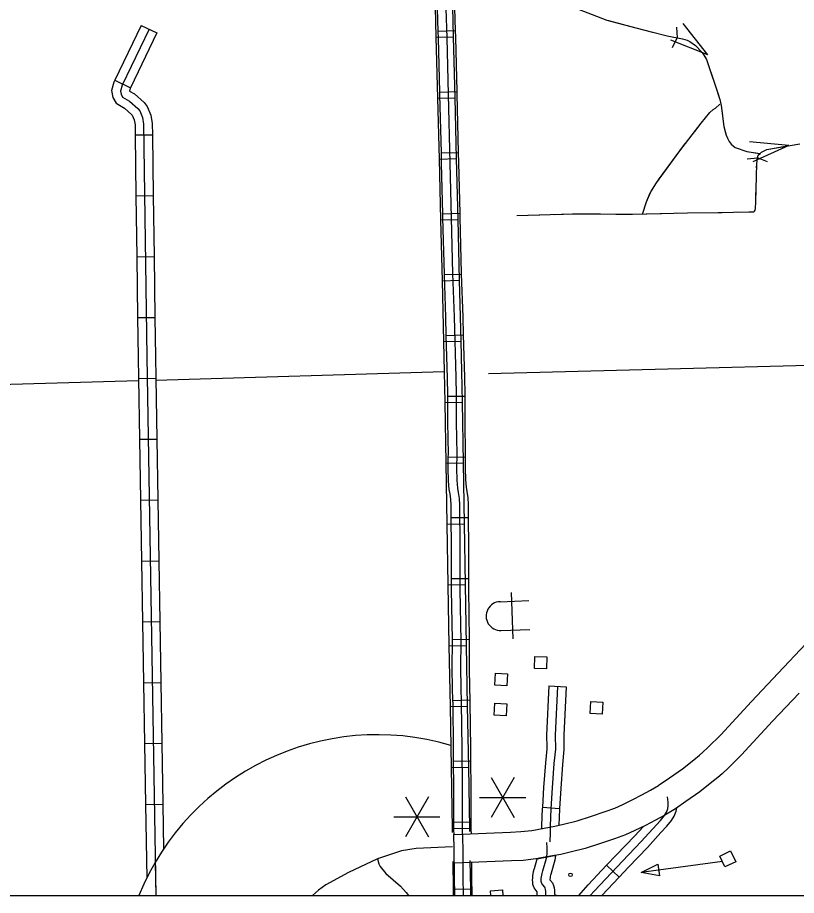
# Model space of a CAD drawing. Extents: x 1084508 to 1142749, y 1057638 to 1093403.
# Drawn here: x 1110384 to 1112505, y 1057640 to 1060030 of the extents above; entities that cross this region are included whole.
import ezdxf

# ---------------------------------------------------------------- set-up
doc = ezdxf.new("R2010")
doc.units = 0
for name, color, linetype in [('DSN_DRFT_Named-Boundary', 7, 'Continuous'), ('Level 15', 7, 'Continuous'), ('Level 31', 7, 'Continuous'), ('Level 32', 7, 'Continuous'), ('Level 43', 7, 'Continuous'), ('Level 45', 7, 'Continuous'), ('Level 48', 7, 'Continuous'), ('Level 5', 7, 'Continuous'), ('Level 56', 7, 'Continuous'), ('Level 57', 7, 'Continuous'), ('Level 63', 7, 'Continuous')]:
    doc.layers.add(name, color=color, linetype=linetype)

msp = doc.modelspace()

# ---------------------------------------------------------------- linework, layer by layer
at = {"layer": 'DSN_DRFT_Named-Boundary'}
msp.add_lwpolyline([(1084507.9, 1057640), (1142749.2, 1057640), (1142749.2, 1093403.4), (1084507.9, 1093403.4)], close=True, dxfattribs=at)
at = {"layer": 'Level 15'}
for points in [[(1112131.1, 1057940.9), (1112159.1, 1057960.1), (1112194.8, 1057985), (1112225.1, 1058009.5), (1112240.6, 1058022), (1112250, 1058029.9), (1112263.9, 1058043.3), (1112299.1, 1058077.8), (1112382.4, 1058167.7), (1112454.9, 1058244.9), (1112529.9, 1058324.7)], [(1112512.1, 1058191.2), (1112439.8, 1058114.2), (1112355.4, 1058023), (1112318.6, 1057987), (1112302.6, 1057971.5), (1112290.3, 1057961.3), (1112274.3, 1057948.4), (1112242, 1057922.3), (1112203.7, 1057895.6), (1112175.4, 1057876.2)], [(1111818.2, 1057823.2), (1111846.8, 1057828.5), (1111870.3, 1057833.9), (1111907.9, 1057843.6), (1111946.6, 1057855.8), (1111983.5, 1057868.3), (1112009.8, 1057878), (1112031.6, 1057887.7), (1112058.9, 1057901.1), (1112083.9, 1057913.8), (1112107.6, 1057927.1), (1112128.9, 1057939.5), (1112131.1, 1057940.9)], [(1112175.4, 1057876.2), (1112170.5, 1057872.9), (1112146.5, 1057858.9), (1112120.9, 1057844.6), (1112094.1, 1057830.9), (1112064.8, 1057816.5), (1112039.4, 1057805.3), (1112009.7, 1057794.3), (1111971, 1057781.2), (1111929.6, 1057768.1), (1111888.9, 1057757.6), (1111862.9, 1057751.7), (1111840.8, 1057747.5)], [(1111571.5, 1057806.2), (1111725.9, 1057812.6), (1111754.4, 1057813.8), (1111784.1, 1057817.2), (1111818.2, 1057823.2)], [(1111572.9, 1057727.7), (1111572.7, 1057767), (1111571.5, 1057806.2)], [(1111568, 1057772.1), (1111469.1, 1057767.4), (1111429.3, 1057761.8), (1111363.8, 1057740), (1111285.2, 1057702.7), (1111223.4, 1057668.5), (1111203.4, 1057654.3), (1111187.1, 1057640)], [(1111840.8, 1057747.5), (1111795.4, 1057739.5), (1111760.6, 1057735.5), (1111729.2, 1057734.2), (1111572.9, 1057727.7)]]:
    msp.add_lwpolyline(points, dxfattribs=at)
at = {"layer": 'Level 31'}
msp.add_line((1111836.4, 1057700.1), (1111836.4, 1057700.1), dxfattribs=at)
for points in [[(1111822.6, 1057640), (1111822.5, 1057651.9), (1111821.8, 1057655.8), (1111820.6, 1057660), (1111819.8, 1057662.3), (1111814.1, 1057668.6), (1111811.2, 1057672.4), (1111810.2, 1057675.2), (1111810, 1057678.1), (1111809.8, 1057682), (1111810, 1057686.5), (1111810.6, 1057691.1), (1111811.1, 1057695.4), (1111812, 1057700.1), (1111813.9, 1057707.1), (1111824, 1057741.6), (1111825.8, 1057753.2), (1111826.3, 1057759.6), (1111826.3, 1057765), (1111826.2, 1057769.9), (1111825, 1057784.5)], [(1111799, 1057740.1), (1111840.8, 1057747.5), (1111849, 1057749)], [(1111849, 1057749), (1111847, 1057736.5), (1111836.5, 1057700.8), (1111836.4, 1057700.1)], [(1111790.8, 1057712), (1111791.2, 1057713.4), (1111799, 1057740.1)], [(1111799.1, 1057640), (1111799, 1057649.7), (1111798.9, 1057650.3), (1111795.9, 1057653.6), (1111790.4, 1057661.1), (1111786.9, 1057670.1), (1111786.5, 1057676.8), (1111786.3, 1057681.9), (1111786.5, 1057688.4), (1111787.2, 1057694.1), (1111787.9, 1057699.1), (1111789.1, 1057705.4), (1111790.8, 1057712)], [(1111836.4, 1057700.1), (1111835, 1057694.9), (1111834.4, 1057691.6), (1111833.9, 1057688.2), (1111833.5, 1057684.7), (1111833.4, 1057682.3), (1111840.4, 1057674.7), (1111843.1, 1057667.1), (1111844.8, 1057661), (1111846, 1057654.1), (1111846.2, 1057642.3), (1111850.5, 1057640.9), (1111852.9, 1057640)]]:
    msp.add_lwpolyline(points, dxfattribs=at)
at = {"layer": 'Level 32'}
for p, q in [((1110720.6, 1060009.2), (1110763, 1059988.8)), ((1111528.6, 1059993.1), (1111575.6, 1059994.8)), ((1111523.2, 1059976.6), (1111570.2, 1059977.8)), ((1110648.7, 1059859.9), (1110691.2, 1059839.5)), ((1111532.9, 1059827.7), (1111580, 1059828.9)), ((1111527.3, 1059810.9), (1111574.4, 1059812.1)), ((1110704, 1059710.7), (1110751, 1059711.3)), ((1111536.9, 1059662), (1111584, 1059663.2)), ((1111531.4, 1059645.2), (1111578.5, 1059646.4)), ((1110706.1, 1059545), (1110753.2, 1059545.6)), ((1111540.7, 1059496.4), (1111587.8, 1059497.4)), ((1111535.5, 1059479.6), (1111582.6, 1059480.7)), ((1110708.3, 1059379.2), (1110755.4, 1059379.9)), ((1111545.1, 1059330.5), (1111592.1, 1059332)), ((1111539.6, 1059313.9), (1111586.7, 1059315)), ((1110710.4, 1059213.5), (1110757.5, 1059214.1)), ((1111550.2, 1059164.9), (1111597.3, 1059166.3)), ((1111543.7, 1059148.2), (1111590.8, 1059149.4)), ((1110735.4, 1059106.2), (1110759.9, 1057640)), ((1110712.8, 1059047.7), (1110759.9, 1059048.5)), ((1111554.3, 1058999.9), (1111601.4, 1058999.9)), ((1111547.2, 1058982.7), (1111594.3, 1058983.5)), ((1110715.6, 1058882), (1110762.7, 1058882.8)), ((1111550.1, 1058817), (1111597.1, 1058817.8)), ((1111555.8, 1058834.7), (1111602.8, 1058833.7)), ((1110718.4, 1058716.3), (1110765.4, 1058717.1)), ((1111552.9, 1058651.3), (1111600, 1058652.1)), ((1111563.8, 1058668.8), (1111610.9, 1058669.1)), ((1110721.1, 1058550.6), (1110768.2, 1058551.4)), ((1111555.8, 1058485.6), (1111602.8, 1058486.4)), ((1111564.7, 1058503.1), (1111611.8, 1058503.3)), ((1110723.9, 1058384.9), (1110771, 1058385.7)), ((1111558.6, 1058319.9), (1111605.7, 1058320.7)), ((1111566.8, 1058337.1), (1111613.8, 1058337.8)), ((1110726.7, 1058219.2), (1110773.8, 1058220)), ((1111568.3, 1058170.9), (1111615.4, 1058172.7)), ((1111561.5, 1058154.2), (1111608.5, 1058155)), ((1110729.4, 1058053.5), (1110776.5, 1058054.3)), ((1111570.4, 1058005.9), (1111617.5, 1058006.2)), ((1111564.3, 1057988.5), (1111611.4, 1057989.3)), ((1110732.2, 1057887.8), (1110779.3, 1057888.6)), ((1111571, 1057840), (1111618.1, 1057840.7)), ((1111567.2, 1057822.7), (1111614.2, 1057823.6)), ((1110758.4, 1057729.9), (1110759.9, 1057640)), ((1112022.1, 1057689.8), (1111987.9, 1057722.1)), ((1111975.1, 1057640), (1112022.1, 1057689.8)), ((1111570, 1057657), (1111617.1, 1057657.8)), ((1111570, 1057657), (1111570.3, 1057640)), ((1111617.1, 1057657.8), (1111617.4, 1057640))]:
    msp.add_line(p, q, dxfattribs=at)
for points in [[(1111522.8, 1060158.7), (1111523.8, 1060130.9), (1111526.3, 1060054.5), (1111528.6, 1059993.1)], [(1111569.8, 1060160.4), (1111570.8, 1060132.5), (1111573.4, 1060056.1), (1111575.6, 1059994.8)], [(1111519.1, 1060142.3), (1111523.2, 1059976.6)], [(1111566.1, 1060143.4), (1111570.2, 1059977.8)], [(1111549.9, 1060055.3), (1111552.8, 1059975.1), (1111556.6, 1059821), (1111561.1, 1059633.8), (1111564.5, 1059485.4), (1111568.5, 1059333.5), (1111572.3, 1059215.1), (1111577, 1059050.3), (1111577.9, 1059003.7), (1111577.9, 1058928.6), (1111579.5, 1058841.6), (1111578.7, 1058803.8), (1111580, 1058770.6), (1111582, 1058748.8), (1111584, 1058736.8), (1111586.1, 1058720.8), (1111587.1, 1058703.6), (1111587.8, 1058590.1), (1111588.4, 1058472.4), (1111590.4, 1058332.4), (1111589.8, 1058259.5), (1111590.6, 1058206), (1111592.1, 1058164.8), (1111593.7, 1058039.7), (1111594.3, 1057934.2), (1111594.3, 1057856.4), (1111594.9, 1057818.8), (1111595.3, 1057793.4), (1111596.2, 1057768)], [(1110720.6, 1060009.2), (1110648.7, 1059859.9)], [(1110741.8, 1059999), (1110668.4, 1059846.4), (1110663.6, 1059830.4), (1110665.6, 1059821.4), (1110669.6, 1059814), (1110688.6, 1059803.1), (1110711.3, 1059782.9), (1110716.3, 1059776.1), (1110724.2, 1059758.2), (1110727.1, 1059740), (1110735.4, 1059106.2)], [(1110763, 1059988.8), (1110691.2, 1059839.5)], [(1111528.6, 1059993.1), (1111529.3, 1059974.4), (1111532.9, 1059827.7)], [(1111575.6, 1059994.8), (1111576.3, 1059975.8), (1111580, 1059828.9)], [(1111523.2, 1059976.6), (1111527.3, 1059810.9)], [(1111570.2, 1059977.8), (1111574.4, 1059812.1)], [(1110648.7, 1059859.9), (1110646.3, 1059854.9), (1110639.4, 1059831.4), (1110643.3, 1059813.1), (1110652.2, 1059796.9), (1110674.7, 1059783.9), (1110693.9, 1059766.9), (1110695.8, 1059764.2), (1110701.4, 1059751.5), (1110703.6, 1059738), (1110704, 1059710.7)], [(1110691.2, 1059839.5), (1110690.4, 1059837.9), (1110688.2, 1059830.4), (1110702.4, 1059822.3), (1110728.8, 1059798.8), (1110736.8, 1059788), (1110747, 1059764.9), (1110750.6, 1059742.1), (1110751, 1059711.3)], [(1111532.9, 1059827.7), (1111533.1, 1059820.4), (1111536.9, 1059662)], [(1111580, 1059828.9), (1111580.2, 1059821.6), (1111584, 1059663.2)], [(1111527.3, 1059810.9), (1111531.4, 1059645.2)], [(1111574.4, 1059812.1), (1111578.5, 1059646.4)], [(1110704, 1059710.7), (1110706.1, 1059545)], [(1110751, 1059711.3), (1110753.2, 1059545.6)], [(1111536.9, 1059662), (1111537.6, 1059633.3), (1111540.7, 1059496.4)], [(1111584, 1059663.2), (1111584.7, 1059634.4), (1111587.8, 1059497.4)], [(1111531.4, 1059645.2), (1111535.5, 1059479.6)], [(1111578.5, 1059646.4), (1111582.6, 1059480.7)], [(1110706.1, 1059545), (1110708.3, 1059379.2)], [(1110753.2, 1059545.6), (1110755.4, 1059379.9)], [(1111540.7, 1059496.4), (1111541, 1059484.8), (1111545, 1059332.8), (1111545.1, 1059330.5)], [(1111587.8, 1059497.4), (1111588, 1059486), (1111592, 1059334.2), (1111592.1, 1059332)], [(1111535.5, 1059479.6), (1111539.6, 1059313.9)], [(1111582.6, 1059480.7), (1111586.7, 1059315)], [(1110708.3, 1059379.2), (1110710.4, 1059213.5)], [(1110755.4, 1059379.9), (1110757.5, 1059214.1)], [(1111545.1, 1059330.5), (1111548.8, 1059214.4), (1111550.2, 1059164.9)], [(1111592.1, 1059332), (1111595.9, 1059215.8), (1111597.3, 1059166.3)], [(1111539.6, 1059313.9), (1111543.7, 1059148.2)], [(1111586.7, 1059315), (1111590.8, 1059149.4)], [(1110710.4, 1059213.5), (1110711.8, 1059105.8), (1110712.8, 1059047.7)], [(1110757.5, 1059214.1), (1110758.9, 1059106.5), (1110759.9, 1059048.5)], [(1111550.2, 1059164.9), (1111553.5, 1059049.8), (1111554.3, 1059003.4), (1111554.3, 1058999.9)], [(1111597.3, 1059166.3), (1111600.6, 1059050.9), (1111601.4, 1059003.9), (1111601.4, 1058999.9)], [(1111543.7, 1059148.2), (1111545.8, 1059065.5), (1111547.2, 1058982.7)], [(1111590.8, 1059149.4), (1111592.9, 1059066.5), (1111594.3, 1058983.5)], [(1110712.8, 1059047.7), (1110715.6, 1058882)], [(1110759.9, 1059048.5), (1110762.7, 1058882.8)], [(1111554.3, 1058999.9), (1111554.4, 1058928.4), (1111555.9, 1058841.6), (1111555.8, 1058834.7)], [(1111601.4, 1058999.9), (1111601.5, 1058928.8), (1111603, 1058841.5), (1111602.8, 1058833.7)], [(1111547.2, 1058982.7), (1111550.1, 1058817)], [(1111594.3, 1058983.5), (1111597.1, 1058817.8)], [(1110715.6, 1058882), (1110718.4, 1058716.3)], [(1110762.7, 1058882.8), (1110765.4, 1058717.1)], [(1111550.1, 1058817), (1111552.9, 1058651.3)], [(1111555.8, 1058834.7), (1111555.1, 1058803.6), (1111556.5, 1058769), (1111558.6, 1058745.8), (1111560.7, 1058733.4), (1111562.6, 1058718.5), (1111563.6, 1058702.8), (1111563.8, 1058668.8)], [(1111597.1, 1058817.8), (1111600, 1058652.1)], [(1111602.8, 1058833.7), (1111602.2, 1058804.1), (1111603.5, 1058772.1), (1111605.3, 1058751.8), (1111607.3, 1058740.3), (1111609.5, 1058723.1), (1111610.7, 1058704.4), (1111610.9, 1058669.1)], [(1110718.4, 1058716.3), (1110721.1, 1058550.6)], [(1110765.4, 1058717.1), (1110768.2, 1058551.4)], [(1111552.9, 1058651.3), (1111555.8, 1058485.6)], [(1111563.8, 1058668.8), (1111564.3, 1058590), (1111564.7, 1058503.1)], [(1111600, 1058652.1), (1111602.8, 1058486.4)], [(1111610.9, 1058669.1), (1111611.4, 1058590.2), (1111611.8, 1058503.3)], [(1110721.1, 1058550.6), (1110723.9, 1058384.9)], [(1110768.2, 1058551.4), (1110771, 1058385.7)], [(1111555.8, 1058485.6), (1111558.6, 1058319.9)], [(1111564.7, 1058503.1), (1111564.8, 1058472.2), (1111566.8, 1058337.1)], [(1111602.8, 1058486.4), (1111605.7, 1058320.7)], [(1111611.8, 1058503.3), (1111611.9, 1058472.6), (1111613.8, 1058337.8)], [(1110723.9, 1058384.9), (1110726.7, 1058219.2)], [(1110771, 1058385.7), (1110773.8, 1058220)], [(1111558.6, 1058319.9), (1111561.5, 1058154.2)], [(1111566.8, 1058337.1), (1111566.8, 1058332.3), (1111566.3, 1058259.4), (1111567.1, 1058205.4), (1111568.3, 1058170.9)], [(1111605.7, 1058320.7), (1111608.5, 1058155)], [(1111613.8, 1058337.8), (1111613.9, 1058332.5), (1111613.4, 1058259.6), (1111614.2, 1058206.6), (1111615.4, 1058172.7)], [(1110726.7, 1058219.2), (1110729.4, 1058053.5)], [(1110773.8, 1058220), (1110776.5, 1058054.3)], [(1111615.4, 1058172.7), (1111615.7, 1058165.4), (1111617.3, 1058039.9), (1111617.5, 1058006.2)], [(1111561.5, 1058154.2), (1111564.3, 1057988.5)], [(1111568.3, 1058170.9), (1111568.6, 1058164.3), (1111570.2, 1058039.5), (1111570.4, 1058005.9)], [(1111608.5, 1058155), (1111611.4, 1057989.3)], [(1110729.4, 1058053.5), (1110732.2, 1057887.8)], [(1110776.5, 1058054.3), (1110779.3, 1057888.6)], [(1111570.4, 1058005.9), (1111570.8, 1057934.1), (1111570.7, 1057856.2), (1111571, 1057840)], [(1111617.5, 1058006.2), (1111617.8, 1057934.3), (1111617.8, 1057856.6), (1111618.1, 1057840.7)], [(1111564.3, 1057988.5), (1111567.2, 1057822.7)], [(1111611.4, 1057989.3), (1111614.2, 1057823.6)], [(1111943.4, 1057640), (1111954.8, 1057652.8), (1112030.8, 1057733.2), (1112081.9, 1057786.5), (1112134.3, 1057844.4), (1112145.3, 1057857.6), (1112151.1, 1057867.1), (1112154.7, 1057875.7), (1112155.9, 1057884.3), (1112155.6, 1057894.3), (1112153.3, 1057908.6)], [(1110732.2, 1057887.8), (1110735.6, 1057687.5)], [(1110779.3, 1057888.6), (1110781.3, 1057766.6)], [(1112135.8, 1057811), (1112152.1, 1057829), (1112164.5, 1057843.9), (1112172.1, 1057856.3), (1112177.6, 1057869.5), (1112178.9, 1057878.6)], [(1111571, 1057840), (1111571.3, 1057818.5), (1111571.5, 1057806.2)], [(1111618.1, 1057840.7), (1111618.4, 1057819.2), (1111618.6, 1057808.2)], [(1111567.2, 1057822.7), (1111567.4, 1057811.1)], [(1111614.2, 1057823.6), (1111614.4, 1057813.8)], [(1111987.9, 1057722.1), (1112013.7, 1057749.5), (1112064.7, 1057802.5), (1112087.1, 1057827.3)], [(1112022.1, 1057689.8), (1112047.8, 1057717), (1112099.1, 1057770.4), (1112135.8, 1057811)], [(1111596.2, 1057768), (1111596.6, 1057690.3), (1111597.4, 1057640)], [(1111363.5, 1057739.6), (1111367.6, 1057725.7), (1111371, 1057718.6), (1111386.9, 1057700.1), (1111426.1, 1057665.7), (1111442, 1057648.2), (1111447.9, 1057640)], [(1111568.7, 1057732.8), (1111570, 1057657)], [(1111572.9, 1057727.7), (1111573.1, 1057690), (1111573.9, 1057640)], [(1111615.7, 1057735.3), (1111617.1, 1057657.8)], [(1111620, 1057729.7), (1111620.1, 1057690.5), (1111621, 1057640)], [(1111911.9, 1057640), (1111937.4, 1057668.7), (1111987.9, 1057722.1)]]:
    msp.add_lwpolyline(points, dxfattribs=at)
at = {"layer": 'Level 43'}
for p, q in [((1112263.2, 1059929.3), (1112196.4, 1060013.8)), ((1112178.2, 1060003.9), (1112180.1, 1059975.3)), ((1112263.2, 1059929.3), (1112163.1, 1059969)), ((1112167.3, 1059949.2), (1112180, 1059974.9)), ((1112484.4, 1059681.6), (1112377.2, 1059692.2)), ((1112484.4, 1059681.6), (1112386.3, 1059637.2)), ((1112370.3, 1059645.3), (1112398.7, 1059648.9)), ((1112425.5, 1059637.8), (1112399.1, 1059648.9))]:
    msp.add_line(p, q, dxfattribs=at)
for points in [[(1111896.3, 1060059), (1111988.8, 1060023.5), (1112067.6, 1060002), (1112153.1, 1059980.5), (1112194.7, 1059972.2), (1112207, 1059969.1), (1112214.5, 1059965.6), (1112229.8, 1059954.2), (1112247.8, 1059934.9), (1112260.1, 1059916.5), (1112283.7, 1059846.3), (1112296, 1059807.7), (1112299.9, 1059790.6), (1112306.9, 1059734.1), (1112313.5, 1059710), (1112317, 1059701.6), (1112321.4, 1059693.3), (1112326.7, 1059685.4), (1112337.6, 1059676.6), (1112370.1, 1059665.7), (1112406, 1059660.4)], [(1111992.6, 1060022.4), (1112067.6, 1060002), (1112112.7, 1059990.6)], [(1112152.9, 1059980.5), (1112153.1, 1059980.5), (1112194.7, 1059972.2), (1112207, 1059969.1), (1112214.5, 1059965.6), (1112229.8, 1059954.2), (1112247.8, 1059934.9), (1112256.3, 1059922.2)], [(1112271.1, 1059883.7), (1112283.7, 1059846.3), (1112290.6, 1059824.7)], [(1112290.6, 1059824.7), (1112296, 1059807.7), (1112299.9, 1059790.6), (1112303.2, 1059764)], [(1112085.2, 1059495.1), (1112096.1, 1059528.4), (1112108, 1059556), (1112123.3, 1059580.2), (1112186.9, 1059667.4), (1112245.6, 1059742.4), (1112269.3, 1059771.8), (1112278, 1059779.7), (1112284.2, 1059783.6), (1112296.4, 1059794.6)], [(1112228.6, 1059720.7), (1112245.6, 1059742.4), (1112269.3, 1059771.8), (1112278, 1059779.7), (1112284.2, 1059783.6), (1112296.4, 1059794.6)], [(1112309.9, 1059723.2), (1112313.5, 1059710), (1112317, 1059701.6), (1112321.4, 1059693.3), (1112326.7, 1059685.4), (1112337.6, 1059676.6), (1112370.1, 1059665.7), (1112404, 1059660.7)], [(1111743.5, 1059491.1), (1111894.5, 1059495.8), (1112058.2, 1059495.3), (1112208.3, 1059498.6), (1112291.8, 1059499.5), (1112374.8, 1059501.4), (1112383.6, 1059501.4), (1112388.3, 1059501.8), (1112390.2, 1059502.8), (1112392.5, 1059506), (1112393, 1059510.7), (1112393.9, 1059528.9), (1112396.7, 1059632.4), (1112399, 1059649.7), (1112400.9, 1059655.3), (1112406, 1059660.4), (1112409.7, 1059664.2), (1112423.7, 1059671.6), (1112514.2, 1059686.6)], [(1112129.1, 1059588.1), (1112186.9, 1059667.4), (1112203, 1059688.1)], [(1112396.4, 1059621.4), (1112396.7, 1059632.4), (1112399, 1059649.7), (1112400.9, 1059655.3), (1112406, 1059660.4), (1112409.7, 1059664.2), (1112423.7, 1059671.6), (1112484.4, 1059681.6)], [(1112344.1, 1059500.7), (1112374.8, 1059501.4), (1112383.6, 1059501.4), (1112388.3, 1059501.8), (1112390.2, 1059502.8), (1112392.5, 1059506), (1112393, 1059510.7), (1112393.9, 1059528.9), (1112395.3, 1059580)], [(1112085.2, 1059495.1), (1112096.1, 1059528.4), (1112106.8, 1059553.3)], [(1111743.5, 1059491.1), (1111805.6, 1059493)], [(1111847, 1059494.3), (1111894.5, 1059495.8), (1111971.3, 1059495.6)], [(1112012.7, 1059495.4), (1112058.2, 1059495.3), (1112137, 1059497)], [(1112178.4, 1059497.9), (1112208.3, 1059498.6), (1112291.8, 1059499.5), (1112302.7, 1059499.8)]]:
    msp.add_lwpolyline(points, dxfattribs=at)
at = {"layer": 'Level 45'}
for p, q in [((1111830.5, 1058210.5), (1111877.6, 1058208.3)), ((1111812.8, 1057880), (1111859.7, 1057877))]:
    msp.add_line(p, q, dxfattribs=at)
for points in [[(1111830.5, 1058210.5), (1111824.3, 1058076.8), (1111824.6, 1058043.6)], [(1111854.1, 1058209.4), (1111847.8, 1058076.4), (1111848.2, 1058038.2), (1111844.5, 1057998.9), (1111839.7, 1057932.8), (1111836.1, 1057875.9), (1111834.2, 1057830), (1111833.9, 1057810.5), (1111833.4, 1057786)], [(1111877.6, 1058208.3), (1111871.4, 1058076), (1111871.7, 1058044)], [(1111824.6, 1058043.6), (1111824.6, 1058039.2), (1111821.1, 1058000.9), (1111816.3, 1057934.4), (1111812.8, 1057880)], [(1111871.7, 1058044), (1111871.7, 1058037.2), (1111868, 1057997), (1111863.2, 1057931.2), (1111859.7, 1057877)], [(1111812.8, 1057880), (1111812.6, 1057877.1), (1111810.7, 1057830.7), (1111810.5, 1057821.7)], [(1111859.7, 1057877), (1111859.6, 1057874.6), (1111857.8, 1057831)]]:
    msp.add_lwpolyline(points, dxfattribs=at)
at = {"layer": 'Level 48'}
for p, q in [((1111736.1, 1057960.8), (1111673.3, 1057852)), ((1111673.3, 1057960.8), (1111736.1, 1057852)), ((1111502.5, 1057908.3), (1111439.8, 1057799.6)), ((1111439.8, 1057908.3), (1111502.5, 1057799.6)), ((1111641.9, 1057906.4), (1111767.5, 1057906.4)), ((1111408.4, 1057854), (1111533.9, 1057854))]:
    msp.add_line(p, q, dxfattribs=at)
at = {"layer": 'Level 5'}
for points in [[(1111666.1, 1059061.2), (1113061.8, 1059097.3)], [(1111545.8, 1059065.4), (1110760, 1059042.6)], [(1110712.9, 1059041.3), (1109889.4, 1059017.5), (1109920.1, 1057640)]]:
    msp.add_lwpolyline(points, dxfattribs=at)
at = {"layer": 'Level 56'}
for p, q in [((1112081.9, 1057702.6), (1112127.3, 1057724.9)), ((1112127.3, 1057724.9), (1112131.6, 1057693.2)), ((1112131.6, 1057693.2), (1112081.9, 1057702.6))]:
    msp.add_line(p, q, dxfattribs=at)
for points in [[(1111791.6, 1058258.3), (1111792.6, 1058290.9), (1111825.3, 1058290), (1111824.4, 1058257.3)], [(1111683.3, 1058212.3), (1111685.2, 1058244.9), (1111717.9, 1058243), (1111716, 1058210.4)], [(1111681.6, 1058131), (1111683.8, 1058163.6), (1111716.5, 1058161.4), (1111714.3, 1058128.8)], [(1111942.9, 1058135.3), (1111944.5, 1058167.9), (1111977.2, 1058166.3), (1111975.6, 1058133.7)], [(1112310.2, 1057717.9), (1112296.1, 1057747.3), (1112325.6, 1057761.5), (1112339.8, 1057732)]]:
    msp.add_lwpolyline(points, close=True, dxfattribs=at)
for points in [[(1112303.1, 1057732.6), (1112081.9, 1057702.6)], [(1111672.1, 1057640), (1111671.2, 1057652.7), (1111703.9, 1057655.1), (1111705, 1057640)]]:
    msp.add_lwpolyline(points, dxfattribs=at)
msp.add_circle((1111889.6, 1057696), 4.71, dxfattribs=at)
at = {"layer": 'Level 57'}
for p, q in [((1111728, 1058464.5), (1111732.5, 1058339)), ((1111697.5, 1058439.9), (1111775.9, 1058442.7)), ((1111700.3, 1058361.5), (1111778.7, 1058364.3))]:
    msp.add_line(p, q, dxfattribs=at)
msp.add_arc((1111698.9, 1058400.7), 39.2, 92.0445, 272.0445, dxfattribs=at)
at = {"layer": 'Level 63'}
msp.add_arc((1111363.7, 1057376.8), 700.8, 73.4554, 157.9392, dxfattribs=at)

doc.saveas('drawing.dxf')
